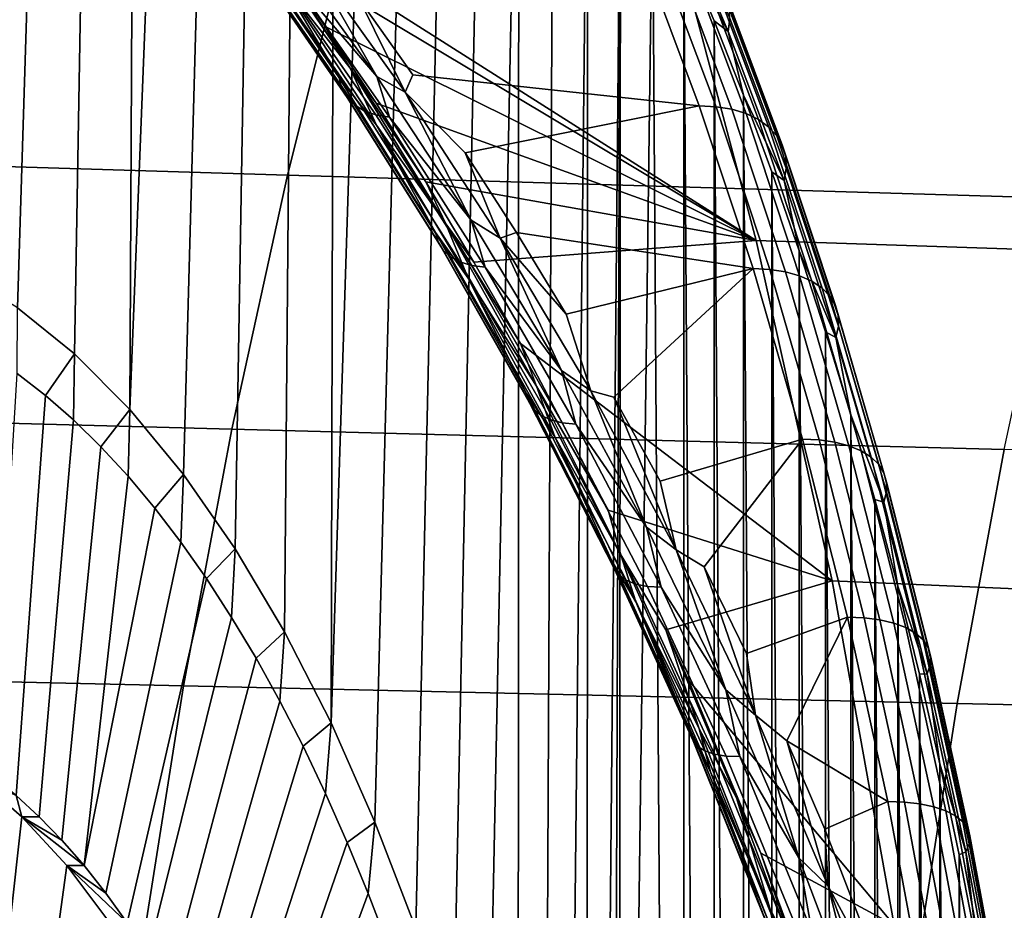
# Model space of a CAD drawing. Header units: metres. Extents: x -240 to 45, y -77 to 27.
# Tile 373 of 656: x -189.88 to -187.67, y 3.04 to 5.03. Entities that reach past the tile are written whole.
import ezdxf

# ---------------------------------------------------------------- set-up
doc = ezdxf.new("R2010")
doc.units = ezdxf.units.M
doc.layers.add('solid_102011X2', color=7, linetype='CONTINUOUS')

msp = doc.modelspace()

# ---------------------------------------------------------------- linework, layer by layer
at = {"layer": 'solid_102011X2'}
for points in [[(-190.012451, 4.468543, 280.953827), (-189.894928, 7.039027, 281.213867), (-189.801559, 6.994819, 281.420502), (-189.88205, 4.387901, 281.242371)], [(-189.88205, 4.387901, 281.242371), (-189.801559, 6.994819, 281.420502), (-189.708878, 6.943332, 281.62561), (-189.75444, 4.28492, 281.52478)], [(-189.75444, 4.28492, 281.52478), (-189.708878, 6.943332, 281.62561), (-189.616867, 6.884577, 281.829193), (-189.630234, 4.160147, 281.799622)], [(-189.630234, 4.160147, 281.799622), (-189.616867, 6.884577, 281.829193), (-189.525726, 6.818653, 282.030884)], [(-189.630234, 4.160147, 281.799622), (-189.525726, 6.818653, 282.030884), (-189.435471, 6.745585, 282.230621), (-189.509979, 4.01414, 282.065735)], [(-189.509979, 4.01414, 282.065735), (-189.435471, 6.745585, 282.230621), (-189.346237, 6.665479, 282.42807), (-189.394302, 3.847615, 282.321716)], [(-189.394302, 3.847615, 282.321716), (-189.346237, 6.665479, 282.42807), (-189.258087, 6.578393, 282.623138), (-189.283798, 3.661471, 282.566254)], [(-189.283798, 3.661471, 282.566254), (-189.258087, 6.578393, 282.623138), (-189.171158, 6.484435, 282.815521), (-189.179077, 3.456674, 282.798004)], [(-189.179077, 3.456674, 282.798004), (-189.171158, 6.484435, 282.815521), (-189.085526, 6.383718, 283.005005)], [(-189.179077, 3.456674, 282.798004), (-189.085526, 6.383718, 283.005005), (-189.001282, 6.276327, 283.191437), (-189.080627, 3.234248, 283.015839)], [(-189.080627, 3.234248, 283.015839), (-189.001282, 6.276327, 283.191437), (-188.918533, 6.162443, 283.374542), (-188.988968, 2.995319, 283.218689)], [(-188.988968, 2.995319, 283.218689), (-188.918533, 6.162443, 283.374542), (-188.837357, 6.042124, 283.554169), (-188.904572, 2.741112, 283.405457)], [(-188.904572, 2.741112, 283.405457), (-188.837357, 6.042124, 283.554169), (-188.757874, 5.915594, 283.730072), (-188.82785, 2.47293, 283.575226)], [(-188.759216, 2.192138, 283.727112), (-188.82785, 2.47293, 283.575226), (-188.757874, 5.915594, 283.730072)], [(-188.759216, 2.192138, 283.727112), (-188.757874, 5.915594, 283.730072), (-188.680115, 5.78289, 283.902161), (-188.69899, 1.900168, 283.860352)], [(-188.69899, 1.900168, 283.860352), (-188.680115, 5.78289, 283.902161), (-188.604187, 5.644227, 284.07016), (-188.647522, 1.598508, 283.974274)], [(-188.605042, 1.288698, 284.068268), (-188.647522, 1.598508, 283.974274), (-188.604187, 5.644227, 284.07016)], [(-188.605042, 1.288698, 284.068268), (-188.604187, 5.644227, 284.07016), (-188.530106, 5.499631, 284.23407), (-188.571777, 0.972317, 284.141876)], [(-188.547882, 0.65098, 284.194733), (-188.571777, 0.972317, 284.141876), (-188.530106, 5.499631, 284.23407)], [(-188.533508, 0.326325, 284.226562), (-188.547882, 0.65098, 284.194733), (-188.530106, 5.499631, 284.23407)], [(-188.533508, 0.326325, 284.226562), (-188.530106, 5.499631, 284.23407), (-188.458008, 5.349318, 284.393646), (-188.528702, 0.000008, 284.237183)], [(-188.426178, 5.293213, 287.801605), (-188.225372, 4.538979, 287.669281), (-189.360336, 5.260085, 285.872711), (-189.427826, 5.352276, 285.80368)], [(-188.528702, 0.000008, 284.237183), (-188.458008, 5.349318, 284.393646), (-188.388229, -5.194101, 284.548065), (-188.458344, -5.350039, 284.392883)], [(-188.458008, 5.349318, 284.393646), (-188.387894, 5.193332, 284.548798), (-188.388229, -5.194101, 284.548065)], [(-188.418976, 5.353674, 284.509552), (-188.284454, 5.037473, 284.80722), (-188.288528, 5.008321, 284.776093), (-188.422272, 5.322692, 284.480133)], [(-188.422272, 5.322692, 284.480133), (-188.288528, 5.008321, 284.776093), (-188.387894, 5.193332, 284.548798)], [(-189.136444, 5.24822, 336.2276), (-190.842819, 5.306708, 334.691498), (-190.986755, 4.737895, 334.827301), (-189.276978, 4.685658, 336.363495)], [(-188.225372, 4.538979, 287.669281), (-188.426178, 5.293213, 287.801605), (-187.017273, 5.26079, 290.532196), (-186.808121, 4.492234, 290.392548)], [(-189.135971, 4.926004, 286.089661), (-189.360336, 5.260085, 285.872711), (-189.308868, 5.188179, 285.924835)], [(-188.225372, 4.538979, 287.669281), (-189.308868, 5.188179, 285.924835), (-189.360336, 5.260085, 285.872711)], [(-189.292831, 5.126516, 285.903351), (-189.360336, 5.260085, 285.872711), (-189.135971, 4.926004, 286.089661)], [(-189.161072, 4.904098, 285.986481), (-189.386856, 5.234935, 285.769012), (-189.292831, 5.126516, 285.903351)], [(-189.15477, 4.880551, 285.942963), (-189.37999, 5.20933, 285.726746), (-189.386856, 5.234935, 285.769012), (-189.161072, 4.904098, 285.986481)], [(-187.410568, 5.1903, 337.746552), (-189.136444, 5.24822, 336.2276), (-189.276978, 4.685658, 336.363495), (-187.547668, 4.63393, 337.882538)], [(-189.29686, 5.214124, 285.424805), (-189.076691, 4.907182, 285.636383), (-189.235031, 5.183205, 285.41571)], [(-189.271988, 5.136537, 285.518646), (-189.076691, 4.907182, 285.636383), (-189.29686, 5.214124, 285.424805)], [(-189.143143, 4.86018, 285.898926), (-189.367889, 5.187002, 285.683838), (-189.37999, 5.20933, 285.726746), (-189.15477, 4.880551, 285.942963)], [(-188.387894, 5.193332, 284.548798), (-188.32019, -5.032676, 284.698608), (-188.388229, -5.194101, 284.548065)], [(-188.387894, 5.193332, 284.548798), (-188.319855, 5.031857, 284.699341), (-188.32019, -5.032676, 284.698608)], [(-188.288528, 5.008321, 284.776093), (-188.319855, 5.031857, 284.699341), (-188.387894, 5.193332, 284.548798)], [(-189.126373, 4.843303, 285.855103), (-189.350739, 5.168299, 285.6409), (-189.367889, 5.187002, 285.683838), (-189.143143, 4.86018, 285.898926)], [(-189.104721, 4.830181, 285.812134), (-189.328796, 5.153511, 285.598602), (-189.350739, 5.168299, 285.6409), (-189.126373, 4.843303, 285.855103)], [(-189.135971, 4.926004, 286.089661), (-189.308868, 5.188179, 285.924835), (-189.192184, 5.019698, 286.041473)], [(-188.225372, 4.538979, 287.669281), (-189.192184, 5.019698, 286.041473), (-189.308868, 5.188179, 285.924835)], [(-189.235031, 5.183205, 285.41571), (-189.013214, 4.871794, 285.627991), (-189.116287, 5.081295, 285.463684)], [(-189.076691, 4.907182, 285.636383), (-189.013214, 4.871794, 285.627991), (-189.235031, 5.183205, 285.41571)], [(-189.116287, 5.081295, 285.463684), (-188.995865, 4.91078, 285.578461), (-188.353241, 4.841385, 285.353973), (-188.483063, 5.187489, 285.066681)], [(-188.315613, 4.839436, 285.334473), (-188.445404, 5.1854, 285.047302), (-188.483063, 5.187489, 285.066681), (-188.353241, 4.841385, 285.353973)], [(-188.445404, 5.1854, 285.047302), (-188.315613, 4.839436, 285.334473), (-188.280289, 4.83355, 285.310974), (-188.409912, 5.179094, 285.024139)], [(-188.409912, 5.179094, 285.024139), (-188.280289, 4.83355, 285.310974), (-188.248367, 4.823847, 285.284088), (-188.377731, 5.168697, 284.997833)], [(-188.377731, 5.168697, 284.997833), (-188.248367, 4.823847, 285.284088), (-188.22049, 4.810526, 285.254395), (-188.349503, 5.154423, 284.968933)], [(-189.078537, 4.821019, 285.770691), (-189.302399, 5.142869, 285.557648), (-189.328796, 5.153511, 285.598602), (-189.104721, 4.830181, 285.812134)], [(-188.349503, 5.154423, 284.968933), (-188.22049, 4.810526, 285.254395), (-188.19725, 4.793857, 285.222473), (-188.325806, 5.136562, 284.938019)], [(-189.302399, 5.142869, 285.557648), (-189.078537, 4.821019, 285.770691), (-189.048203, 4.815958, 285.731415), (-189.271988, 5.136537, 285.518646)], [(-189.077316, 4.798004, 286.108429), (-189.292831, 5.126516, 285.903351), (-189.135971, 4.926004, 286.089661)], [(-189.161072, 4.904098, 285.986481), (-189.292831, 5.126516, 285.903351), (-189.077316, 4.798004, 286.108429)], [(-189.271988, 5.136537, 285.518646), (-189.048203, 4.815958, 285.731415), (-189.076691, 4.907182, 285.636383)], [(-188.325806, 5.136562, 284.938019), (-188.19725, 4.793857, 285.222473), (-188.179092, 4.77418, 285.189026), (-188.307129, 5.115479, 284.905731)], [(-188.307129, 5.115479, 284.905731), (-188.179092, 4.77418, 285.189026), (-188.166412, 4.751898, 285.154694), (-188.293854, 5.091604, 284.872711)], [(-189.013214, 4.871794, 285.627991), (-188.995865, 4.91078, 285.578461), (-189.116287, 5.081295, 285.463684)], [(-188.293854, 5.091604, 284.872711), (-188.166412, 4.751898, 285.154694), (-188.15947, 4.727465, 285.120209), (-188.28624, 5.065424, 284.839661)], [(-188.28624, 5.065424, 284.839661), (-188.15947, 4.727465, 285.120209), (-188.158371, 4.701379, 285.086212), (-188.284454, 5.037473, 284.80722)], [(-188.284454, 5.037473, 284.80722), (-188.158371, 4.701379, 285.086212), (-188.163177, 4.674171, 285.053467), (-188.288528, 5.008321, 284.776093)], [(-189.135971, 4.926004, 286.089661), (-189.192184, 5.019698, 286.041473), (-189.078079, 4.847081, 286.153442)], [(-188.225372, 4.538979, 287.669281), (-189.078079, 4.847081, 286.153442), (-189.192184, 5.019698, 286.041473)], [(-188.319855, 5.031857, 284.699341), (-188.254303, -4.865887, 284.844421), (-188.32019, -5.032676, 284.698608)], [(-188.319855, 5.031857, 284.699341), (-188.253967, 4.86502, 284.845154), (-188.254303, -4.865887, 284.844421)], [(-188.288528, 5.008321, 284.776093), (-188.253967, 4.86502, 284.845154), (-188.319855, 5.031857, 284.699341)], [(-188.288528, 5.008321, 284.776093), (-188.163177, 4.674171, 285.053467), (-188.253967, 4.86502, 284.845154)], [(-189.135971, 4.926004, 286.089661), (-189.078079, 4.847081, 286.153442), (-188.966888, 4.670687, 286.260651)], [(-188.921555, 4.576437, 286.289276), (-189.135971, 4.926004, 286.089661), (-188.966888, 4.670687, 286.260651)], [(-189.077316, 4.798004, 286.108429), (-189.135971, 4.926004, 286.089661), (-188.921555, 4.576437, 286.289276)], [(-188.945099, 4.557511, 286.186646), (-189.161072, 4.904098, 285.986481), (-189.077316, 4.798004, 286.108429)], [(-188.93927, 4.536037, 286.141998), (-189.15477, 4.880551, 285.942963), (-189.161072, 4.904098, 285.986481), (-188.945099, 4.557511, 286.186646)], [(-189.076691, 4.907182, 285.636383), (-188.864761, 4.584709, 285.832428), (-189.013214, 4.871794, 285.627991)], [(-189.048203, 4.815958, 285.731415), (-188.864761, 4.584709, 285.832428), (-189.076691, 4.907182, 285.636383)], [(-189.013214, 4.871794, 285.627991), (-188.878067, 4.735796, 285.688385), (-188.353241, 4.841385, 285.353973), (-188.995865, 4.91078, 285.578461)], [(-188.928024, 4.517613, 286.097046), (-189.143143, 4.86018, 285.898926), (-189.15477, 4.880551, 285.942963), (-188.93927, 4.536037, 286.141998)], [(-188.91156, 4.502526, 286.052429), (-189.126373, 4.843303, 285.855103), (-189.143143, 4.86018, 285.898926), (-188.928024, 4.517613, 286.097046)], [(-189.013214, 4.871794, 285.627991), (-188.799911, 4.544453, 285.824493), (-188.878067, 4.735796, 285.688385)], [(-188.864761, 4.584709, 285.832428), (-188.799911, 4.544453, 285.824493), (-189.013214, 4.871794, 285.627991)], [(-188.253967, 4.86502, 284.845154), (-188.190628, -4.693917, 284.985321), (-188.254303, -4.865887, 284.844421)], [(-188.253967, 4.86502, 284.845154), (-188.190292, 4.692999, 284.986053), (-188.190628, -4.693917, 284.985321)], [(-188.163177, 4.674171, 285.053467), (-188.190292, 4.692999, 284.986053), (-188.253967, 4.86502, 284.845154)], [(-188.890106, 4.491011, 286.008911), (-189.104721, 4.830181, 285.812134), (-189.126373, 4.843303, 285.855103), (-188.91156, 4.502526, 286.052429)], [(-188.225372, 4.538979, 287.669281), (-188.966888, 4.670687, 286.260651), (-189.078079, 4.847081, 286.153442)], [(-188.878067, 4.735796, 285.688385), (-188.763443, 4.55681, 285.793304), (-188.23262, 4.476162, 285.620911), (-188.353241, 4.841385, 285.353973)], [(-188.195053, 4.47436, 285.601288), (-188.315613, 4.839436, 285.334473), (-188.353241, 4.841385, 285.353973), (-188.23262, 4.476162, 285.620911)], [(-188.315613, 4.839436, 285.334473), (-188.195053, 4.47436, 285.601288), (-188.159866, 4.468919, 285.577454), (-188.280289, 4.83355, 285.310974)], [(-188.864014, 4.483245, 285.967133), (-189.078537, 4.821019, 285.770691), (-189.104721, 4.830181, 285.812134), (-188.890106, 4.491011, 286.008911)], [(-189.078537, 4.821019, 285.770691), (-188.864014, 4.483245, 285.967133), (-188.833679, 4.47935, 285.927734), (-189.048203, 4.815958, 285.731415)], [(-189.048203, 4.815958, 285.731415), (-188.833679, 4.47935, 285.927734), (-188.864761, 4.584709, 285.832428)], [(-188.280289, 4.83355, 285.310974), (-188.159866, 4.468919, 285.577454), (-188.128189, 4.459948, 285.550049), (-188.248367, 4.823847, 285.284088)], [(-188.248367, 4.823847, 285.284088), (-188.128189, 4.459948, 285.550049), (-188.100647, 4.447631, 285.519592), (-188.22049, 4.810526, 285.254395)], [(-188.871674, 4.455008, 286.297211), (-189.077316, 4.798004, 286.108429), (-188.921555, 4.576437, 286.289276)], [(-188.945099, 4.557511, 286.186646), (-189.077316, 4.798004, 286.108429), (-188.871674, 4.455008, 286.297211)], [(-188.22049, 4.810526, 285.254395), (-188.100647, 4.447631, 285.519592), (-188.07782, 4.43222, 285.486786), (-188.19725, 4.793857, 285.222473)], [(-188.19725, 4.793857, 285.222473), (-188.07782, 4.43222, 285.486786), (-188.06015, 4.414028, 285.45224), (-188.179092, 4.77418, 285.189026)], [(-188.179092, 4.77418, 285.189026), (-188.06015, 4.414028, 285.45224), (-188.048019, 4.393426, 285.416687), (-188.166412, 4.751898, 285.154694)], [(-188.166412, 4.751898, 285.154694), (-188.048019, 4.393426, 285.416687), (-188.041687, 4.370837, 285.380829), (-188.15947, 4.727465, 285.120209)], [(-189.276978, 4.685658, 336.363495), (-190.986755, 4.737895, 334.827301), (-191.114288, 4.161748, 334.947632), (-189.401474, 4.11585, 336.483887)], [(-188.799911, 4.544453, 285.824493), (-188.763443, 4.55681, 285.793304), (-188.878067, 4.735796, 285.688385)], [(-188.15947, 4.727465, 285.120209), (-188.041687, 4.370837, 285.380829), (-188.041245, 4.346718, 285.345428), (-188.158371, 4.701379, 285.086212)], [(-187.547668, 4.63393, 337.882538), (-189.276978, 4.685658, 336.363495), (-189.401474, 4.11585, 336.483887), (-187.669144, 4.070401, 338.003021)], [(-188.190292, 4.692999, 284.986053), (-188.129272, -4.517029, 285.121094), (-188.190628, -4.693917, 284.985321)], [(-188.190292, 4.692999, 284.986053), (-188.128952, 4.516061, 285.121826), (-188.129272, -4.517029, 285.121094)], [(-188.163177, 4.674171, 285.053467), (-188.128952, 4.516061, 285.121826), (-188.190292, 4.692999, 284.986053)], [(-188.158371, 4.701379, 285.086212), (-188.041245, 4.346718, 285.345428), (-188.046722, 4.321564, 285.311188), (-188.163177, 4.674171, 285.053467)], [(-188.921555, 4.576437, 286.289276), (-188.966888, 4.670687, 286.260651), (-188.858963, 4.490833, 286.362976)], [(-188.225372, 4.538979, 287.669281), (-188.858963, 4.490833, 286.362976), (-188.966888, 4.670687, 286.260651)], [(-188.163177, 4.674171, 285.053467), (-188.046722, 4.321564, 285.311188), (-188.128952, 4.516061, 285.121826)], [(-188.921555, 4.576437, 286.289276), (-188.858963, 4.490833, 286.362976), (-188.754562, 4.307904, 286.460388)], [(-188.718689, 4.212189, 286.47171), (-188.921555, 4.576437, 286.289276), (-188.754562, 4.307904, 286.460388)], [(-188.871674, 4.455008, 286.297211), (-188.921555, 4.576437, 286.289276), (-188.718689, 4.212189, 286.47171)], [(-188.864761, 4.584709, 285.832428), (-188.662628, 4.24738, 286.01297), (-188.799911, 4.544453, 285.824493)], [(-188.833679, 4.47935, 285.927734), (-188.662628, 4.24738, 286.01297), (-188.864761, 4.584709, 285.832428)], [(-188.740555, 4.196013, 286.369598), (-188.945099, 4.557511, 286.186646), (-188.871674, 4.455008, 286.297211)], [(-188.735123, 4.176614, 286.323975), (-188.93927, 4.536037, 286.141998), (-188.945099, 4.557511, 286.186646), (-188.740555, 4.196013, 286.369598)], [(-188.799911, 4.544453, 285.824493), (-188.652176, 4.374091, 285.893219), (-188.763443, 4.55681, 285.793304)], [(-188.763443, 4.55681, 285.793304), (-188.652176, 4.374091, 285.893219), (-188.23262, 4.476162, 285.620911)], [(-188.724197, 4.160112, 286.278198), (-188.928024, 4.517613, 286.097046), (-188.93927, 4.536037, 286.141998), (-188.735123, 4.176614, 286.323975)], [(-188.225372, 4.538979, 287.669281), (-188.055359, 3.775227, 287.556122), (-188.754562, 4.307904, 286.460388), (-188.858963, 4.490833, 286.362976)], [(-188.799911, 4.544453, 285.824493), (-188.596771, 4.201862, 286.005249), (-188.652176, 4.374091, 285.893219)], [(-188.662628, 4.24738, 286.01297), (-188.596771, 4.201862, 286.005249), (-188.799911, 4.544453, 285.824493)], [(-188.055359, 3.775227, 287.556122), (-188.225372, 4.538979, 287.669281), (-186.808121, 4.492234, 290.392548), (-186.631805, 3.713386, 290.273712)], [(-188.707932, 4.146765, 286.232971), (-188.91156, 4.502526, 286.052429), (-188.928024, 4.517613, 286.097046), (-188.724197, 4.160112, 286.278198)], [(-188.128952, 4.516061, 285.121826), (-188.070297, -4.335388, 285.251587), (-188.129272, -4.517029, 285.121094)], [(-188.128952, 4.516061, 285.121826), (-188.069977, 4.334367, 285.252289), (-188.070297, -4.335388, 285.251587)], [(-188.046722, 4.321564, 285.311188), (-188.069977, 4.334367, 285.252289), (-188.128952, 4.516061, 285.121826)], [(-188.686584, 4.13678, 286.188995), (-188.890106, 4.491011, 286.008911), (-188.91156, 4.502526, 286.052429), (-188.707932, 4.146765, 286.232971)], [(-188.660492, 4.130311, 286.147003), (-188.864014, 4.483245, 285.967133), (-188.890106, 4.491011, 286.008911), (-188.686584, 4.13678, 286.188995)], [(-188.864014, 4.483245, 285.967133), (-188.660492, 4.130311, 286.147003), (-188.630066, 4.12746, 286.107574), (-188.833679, 4.47935, 285.927734)], [(-188.833679, 4.47935, 285.927734), (-188.630066, 4.12746, 286.107574), (-188.662628, 4.24738, 286.01297)], [(-188.596771, 4.201862, 286.005249), (-188.544739, 4.188018, 285.988037), (-188.23262, 4.476162, 285.620911), (-188.652176, 4.374091, 285.893219)], [(-188.441193, 3.998833, 286.07782), (-188.121689, 4.093263, 285.866394), (-188.23262, 4.476162, 285.620911), (-188.544739, 4.188018, 285.988037)], [(-188.084152, 4.091615, 285.84668), (-188.195053, 4.47436, 285.601288), (-188.23262, 4.476162, 285.620911), (-188.121689, 4.093263, 285.866394)], [(-188.195053, 4.47436, 285.601288), (-188.084152, 4.091615, 285.84668), (-188.049103, 4.086639, 285.82254), (-188.159866, 4.468919, 285.577454)], [(-188.159866, 4.468919, 285.577454), (-188.049103, 4.086639, 285.82254), (-188.017654, 4.078435, 285.794647), (-188.128189, 4.459948, 285.550049)], [(-188.677338, 4.098299, 286.469757), (-188.871674, 4.455008, 286.297211), (-188.718689, 4.212189, 286.47171)], [(-188.740555, 4.196013, 286.369598), (-188.871674, 4.455008, 286.297211), (-188.677338, 4.098299, 286.469757)], [(-188.128189, 4.459948, 285.550049), (-188.017654, 4.078435, 285.794647), (-187.990417, 4.067173, 285.763519), (-188.100647, 4.447631, 285.519592)], [(-188.100647, 4.447631, 285.519592), (-187.990417, 4.067173, 285.763519), (-187.967972, 4.053079, 285.729858), (-188.07782, 4.43222, 285.486786)], [(-188.07782, 4.43222, 285.486786), (-187.967972, 4.053079, 285.729858), (-187.95076, 4.036444, 285.694336), (-188.06015, 4.414028, 285.45224)], [(-188.06015, 4.414028, 285.45224), (-187.95076, 4.036444, 285.694336), (-187.939148, 4.017605, 285.657654), (-188.048019, 4.393426, 285.416687)], [(-189.819672, 4.191633, 281.37204), (-189.883118, 4.241063, 281.231689), (-189.88205, 4.387901, 281.242371), (-189.75444, 4.28492, 281.52478)], [(-188.048019, 4.393426, 285.416687), (-187.939148, 4.017605, 285.657654), (-187.93335, 3.996947, 285.620544), (-188.041687, 4.370837, 285.380829)], [(-188.041687, 4.370837, 285.380829), (-187.93335, 3.996947, 285.620544), (-187.933517, 3.974892, 285.583801), (-188.041245, 4.346718, 285.345428)], [(-188.069977, 4.334367, 285.252289), (-188.013824, -4.149368, 285.376556), (-188.070297, -4.335388, 285.251587)], [(-188.069977, 4.334367, 285.252289), (-188.013504, 4.148294, 285.377258), (-188.013824, -4.149368, 285.376556)], [(-188.046722, 4.321564, 285.311188), (-188.013504, 4.148294, 285.377258), (-188.069977, 4.334367, 285.252289)], [(-188.041245, 4.346718, 285.345428), (-187.933517, 3.974892, 285.583801), (-187.939621, 3.95189, 285.548187), (-188.046722, 4.321564, 285.311188)], [(-188.718689, 4.212189, 286.47171), (-188.754562, 4.307904, 286.460388), (-188.55751, 3.934297, 286.640198)], [(-188.055359, 3.775227, 287.556122), (-188.55751, 3.934297, 286.640198), (-188.754562, 4.307904, 286.460388)], [(-188.046722, 4.321564, 285.311188), (-187.939621, 3.95189, 285.548187), (-188.013504, 4.148294, 285.377258)], [(-189.757034, 4.136611, 281.510681), (-189.819672, 4.191633, 281.37204), (-189.75444, 4.28492, 281.52478)], [(-189.695251, 4.076068, 281.6474), (-189.757034, 4.136611, 281.510681), (-189.75444, 4.28492, 281.52478), (-189.630234, 4.160147, 281.799622)], [(-189.885422, 3.293999, 281.130798), (-189.937714, 3.336876, 281.015106), (-189.883118, 4.241063, 281.231689), (-189.819672, 4.191633, 281.37204)], [(-188.662628, 4.24738, 286.01297), (-188.471817, 3.895902, 286.177979), (-188.596771, 4.201862, 286.005249)], [(-188.630066, 4.12746, 286.107574), (-188.471817, 3.895902, 286.177979), (-188.662628, 4.24738, 286.01297)], [(-188.549072, 3.820504, 286.5354), (-188.740555, 4.196013, 286.369598), (-188.677338, 4.098299, 286.469757)], [(-188.543961, 3.803171, 286.488892), (-188.735123, 4.176614, 286.323975), (-188.740555, 4.196013, 286.369598), (-188.549072, 3.820504, 286.5354)], [(-188.528931, 3.834172, 286.637024), (-188.718689, 4.212189, 286.47171), (-188.55751, 3.934297, 286.640198)], [(-188.677338, 4.098299, 286.469757), (-188.718689, 4.212189, 286.47171), (-188.528931, 3.834172, 286.637024)], [(-188.596771, 4.201862, 286.005249), (-188.405365, 3.844756, 286.170166), (-188.544739, 4.188018, 285.988037)], [(-188.471817, 3.895902, 286.177979), (-188.405365, 3.844756, 286.170166), (-188.596771, 4.201862, 286.005249)], [(-189.833832, 3.246269, 281.244995), (-189.885422, 3.293999, 281.130798), (-189.819672, 4.191633, 281.37204), (-189.757034, 4.136611, 281.510681)], [(-188.533234, 3.788556, 286.442444), (-188.724197, 4.160112, 286.278198), (-188.735123, 4.176614, 286.323975), (-188.543961, 3.803171, 286.488892)], [(-188.405365, 3.844756, 286.170166), (-188.441193, 3.998833, 286.07782), (-188.544739, 4.188018, 285.988037)], [(-189.401474, 4.11585, 336.483887), (-191.114288, 4.161748, 334.947632), (-191.225235, 3.579165, 335.052307), (-189.509781, 3.539681, 336.588623)], [(-189.634415, 4.010088, 281.782013), (-189.695251, 4.076068, 281.6474), (-189.630234, 4.160147, 281.799622)], [(-189.574631, 3.938757, 281.914337), (-189.634415, 4.010088, 281.782013), (-189.630234, 4.160147, 281.799622), (-189.509979, 4.01414, 282.065735)], [(-188.517105, 3.776886, 286.396698), (-188.707932, 4.146765, 286.232971), (-188.724197, 4.160112, 286.278198), (-188.533234, 3.788556, 286.442444)], [(-189.78299, 3.193746, 281.357483), (-189.833832, 3.246269, 281.244995), (-189.757034, 4.136611, 281.510681), (-189.695251, 4.076068, 281.6474)], [(-188.495789, 3.768342, 286.352448), (-188.686584, 4.13678, 286.188995), (-188.707932, 4.146765, 286.232971), (-188.517105, 3.776886, 286.396698)], [(-188.46962, 3.763058, 286.310303), (-188.660492, 4.130311, 286.147003), (-188.686584, 4.13678, 286.188995), (-188.495789, 3.768342, 286.352448)], [(-188.660492, 4.130311, 286.147003), (-188.46962, 3.763058, 286.310303), (-188.439026, 3.761115, 286.270966), (-188.630066, 4.12746, 286.107574)], [(-188.013504, 4.148294, 285.377258), (-187.959869, -3.959072, 285.495972), (-188.013824, -4.149368, 285.376556)], [(-188.013504, 4.148294, 285.377258), (-187.959564, 3.957943, 285.496643), (-187.959869, -3.959072, 285.495972)], [(-187.939621, 3.95189, 285.548187), (-187.959564, 3.957943, 285.496643), (-188.013504, 4.148294, 285.377258)], [(-187.669144, 4.070401, 338.003021), (-189.401474, 4.11585, 336.483887), (-189.509781, 3.539681, 336.588623), (-187.774826, 3.500585, 338.107788)], [(-188.630066, 4.12746, 286.107574), (-188.439026, 3.761115, 286.270966), (-188.471817, 3.895902, 286.177979)], [(-188.495773, 3.728754, 286.626129), (-188.677338, 4.098299, 286.469757), (-188.528931, 3.834172, 286.637024)], [(-188.549072, 3.820504, 286.5354), (-188.677338, 4.098299, 286.469757), (-188.495773, 3.728754, 286.626129)], [(-188.405365, 3.844756, 286.170166), (-188.34201, 3.806948, 286.162506), (-188.121689, 4.093263, 285.866394), (-188.441193, 3.998833, 286.07782)], [(-188.247208, 3.612615, 286.242157), (-188.020874, 3.694199, 286.089478), (-188.121689, 4.093263, 285.866394), (-188.34201, 3.806948, 286.162506)], [(-187.983383, 3.692712, 286.069672), (-188.084152, 4.091615, 285.84668), (-188.121689, 4.093263, 285.866394), (-188.020874, 3.694199, 286.089478)], [(-188.084152, 4.091615, 285.84668), (-187.983383, 3.692712, 286.069672), (-187.948456, 3.688221, 286.045258), (-188.049103, 4.086639, 285.82254)], [(-188.049103, 4.086639, 285.82254), (-187.948456, 3.688221, 286.045258), (-187.917206, 3.680817, 286.016907), (-188.017654, 4.078435, 285.794647)], [(-189.733047, 3.136565, 281.467987), (-189.78299, 3.193746, 281.357483), (-189.695251, 4.076068, 281.6474), (-189.634415, 4.010088, 281.782013)], [(-188.017654, 4.078435, 285.794647), (-187.917206, 3.680817, 286.016907), (-187.890244, 3.670652, 285.985199), (-187.990417, 4.067173, 285.763519)], [(-187.990417, 4.067173, 285.763519), (-187.890244, 3.670652, 285.985199), (-187.868149, 3.657933, 285.950775), (-187.967972, 4.053079, 285.729858)], [(-185.917801, 4.025373, 339.502777), (-187.669144, 4.070401, 338.003021), (-187.774826, 3.500585, 338.107788), (-186.020859, 3.461852, 339.607635)], [(-187.967972, 4.053079, 285.729858), (-187.868149, 3.657933, 285.950775), (-187.851349, 3.642919, 285.914307), (-187.95076, 4.036444, 285.694336)], [(-187.95076, 4.036444, 285.694336), (-187.851349, 3.642919, 285.914307), (-187.840195, 3.625917, 285.876617), (-187.939148, 4.017605, 285.657654)], [(-189.733047, 3.136565, 281.467987), (-189.634415, 4.010088, 281.782013), (-189.574631, 3.938757, 281.914337)], [(-189.515945, 3.862172, 282.044189), (-189.574631, 3.938757, 281.914337), (-189.509979, 4.01414, 282.065735)], [(-189.45845, 3.780434, 282.171417), (-189.515945, 3.862172, 282.044189), (-189.509979, 4.01414, 282.065735), (-189.394302, 3.847615, 282.321716)], [(-187.939148, 4.017605, 285.657654), (-187.840195, 3.625917, 285.876617), (-187.834915, 3.607274, 285.838379), (-187.93335, 3.996947, 285.620544)], [(-187.93335, 3.996947, 285.620544), (-187.834915, 3.607274, 285.838379), (-187.835617, 3.587369, 285.800446), (-187.933517, 3.974892, 285.583801)], [(-187.959564, 3.957943, 285.496643), (-187.908554, -3.764963, 285.609528), (-187.959869, -3.959072, 285.495972)], [(-187.959564, 3.957943, 285.496643), (-187.908249, 3.763779, 285.610199), (-187.908554, -3.764963, 285.609528)], [(-187.939621, 3.95189, 285.548187), (-187.908249, 3.763779, 285.610199), (-187.959564, 3.957943, 285.496643)], [(-187.933517, 3.974892, 285.583801), (-187.835617, 3.587369, 285.800446), (-187.842285, 3.566609, 285.76358), (-187.939621, 3.95189, 285.548187)], [(-189.733047, 3.136565, 281.467987), (-189.574631, 3.938757, 281.914337), (-189.515945, 3.862172, 282.044189), (-189.684082, 3.074813, 281.576355)], [(-188.055359, 3.775227, 287.556122), (-188.428513, 3.665424, 286.755188), (-188.528931, 3.834172, 286.637024), (-188.55751, 3.934297, 286.640198)], [(-187.939621, 3.95189, 285.548187), (-187.842285, 3.566609, 285.76358), (-187.908249, 3.763779, 285.610199)], [(-188.471817, 3.895902, 286.177979), (-188.2939, 3.531136, 286.327332), (-188.405365, 3.844756, 286.170166)], [(-188.439026, 3.761115, 286.270966), (-188.2939, 3.531136, 286.327332), (-188.471817, 3.895902, 286.177979)], [(-189.684082, 3.074813, 281.576355), (-189.515945, 3.862172, 282.044189), (-189.45845, 3.780434, 282.171417), (-189.636078, 3.008506, 281.682587)], [(-189.402222, 3.69365, 282.295807), (-189.45845, 3.780434, 282.171417), (-189.394302, 3.847615, 282.321716)], [(-189.347351, 3.601938, 282.417267), (-189.402222, 3.69365, 282.295807), (-189.394302, 3.847615, 282.321716), (-189.283798, 3.661471, 282.566254)], [(-188.405365, 3.844756, 286.170166), (-188.22731, 3.474034, 286.319122), (-188.34201, 3.806948, 286.162506)], [(-188.2939, 3.531136, 286.327332), (-188.22731, 3.474034, 286.319122), (-188.405365, 3.844756, 286.170166)], [(-188.372192, 3.432023, 286.68399), (-188.549072, 3.820504, 286.5354), (-188.495773, 3.728754, 286.626129)], [(-188.367325, 3.416738, 286.63678), (-188.543961, 3.803171, 286.488892), (-188.549072, 3.820504, 286.5354), (-188.372192, 3.432023, 286.68399)], [(-188.353775, 3.443419, 286.785156), (-188.528931, 3.834172, 286.637024), (-188.428513, 3.665424, 286.755188)], [(-188.495773, 3.728754, 286.626129), (-188.528931, 3.834172, 286.637024), (-188.353775, 3.443419, 286.785156)], [(-188.356766, 3.403963, 286.589722), (-188.533234, 3.788556, 286.442444), (-188.543961, 3.803171, 286.488892), (-188.367325, 3.416738, 286.63678)], [(-188.22731, 3.474034, 286.319122), (-188.247208, 3.612615, 286.242157), (-188.34201, 3.806948, 286.162506)], [(-189.636078, 3.008506, 281.682587), (-189.45845, 3.780434, 282.171417), (-189.402222, 3.69365, 282.295807), (-189.589142, 2.937754, 281.786469)], [(-188.340683, 3.393896, 286.54361), (-188.517105, 3.776886, 286.396698), (-188.533234, 3.788556, 286.442444), (-188.356766, 3.403963, 286.589722)], [(-188.319321, 3.386696, 286.499115), (-188.495789, 3.768342, 286.352448), (-188.517105, 3.776886, 286.396698), (-188.340683, 3.393896, 286.54361)], [(-188.29303, 3.382472, 286.45694), (-188.46962, 3.763058, 286.310303), (-188.495789, 3.768342, 286.352448), (-188.319321, 3.386696, 286.499115)], [(-188.46962, 3.763058, 286.310303), (-188.29303, 3.382472, 286.45694), (-188.262192, 3.381292, 286.417755), (-188.439026, 3.761115, 286.270966)], [(-188.439026, 3.761115, 286.270966), (-188.262192, 3.381292, 286.417755), (-188.2939, 3.531136, 286.327332)], [(-188.055359, 3.775227, 287.556122), (-187.916489, 3.003311, 287.462799), (-188.377411, 3.552496, 286.80014), (-188.428513, 3.665424, 286.755188)], [(-186.631805, 3.713386, 290.273712), (-186.48877, 2.925757, 290.176453), (-187.916489, 3.003311, 287.462799), (-188.055359, 3.775227, 287.556122)], [(-187.908249, 3.763779, 285.610199), (-187.859894, -3.56711, 285.717194), (-187.908554, -3.764963, 285.609528)], [(-187.908249, 3.763779, 285.610199), (-187.859589, 3.565869, 285.717865), (-187.859894, -3.56711, 285.717194)], [(-187.842285, 3.566609, 285.76358), (-187.859589, 3.565869, 285.717865), (-187.908249, 3.763779, 285.610199)], [(-188.328369, 3.347331, 286.766266), (-188.495773, 3.728754, 286.626129), (-188.353775, 3.443419, 286.785156)], [(-188.372192, 3.432023, 286.68399), (-188.495773, 3.728754, 286.626129), (-188.328369, 3.347331, 286.766266)], [(-189.589142, 2.937754, 281.786469), (-189.402222, 3.69365, 282.295807), (-189.347351, 3.601938, 282.417267), (-189.543381, 2.862744, 281.887695)], [(-188.22731, 3.474034, 286.319122), (-188.157196, 3.416269, 286.316742), (-188.020874, 3.694199, 286.089478), (-188.247208, 3.612615, 286.242157)], [(-188.157196, 3.416269, 286.316742), (-187.930573, 3.280547, 286.289276), (-188.020874, 3.694199, 286.089478)], [(-187.893127, 3.279226, 286.269409), (-187.983383, 3.692712, 286.069672), (-188.020874, 3.694199, 286.089478), (-187.930573, 3.280547, 286.289276)], [(-187.983383, 3.692712, 286.069672), (-187.893127, 3.279226, 286.269409), (-187.858307, 3.275237, 286.244751), (-187.948456, 3.688221, 286.045258)], [(-187.948456, 3.688221, 286.045258), (-187.858307, 3.275237, 286.244751), (-187.82724, 3.268663, 286.216003), (-187.917206, 3.680817, 286.016907)], [(-187.917206, 3.680817, 286.016907), (-187.82724, 3.268663, 286.216003), (-187.800522, 3.259636, 286.183716), (-187.890244, 3.670652, 285.985199)], [(-187.890244, 3.670652, 285.985199), (-187.800522, 3.259636, 286.183716), (-187.778732, 3.248341, 286.148621), (-187.868149, 3.657933, 285.950775)], [(-189.293884, 3.50542, 282.535583), (-189.347351, 3.601938, 282.417267), (-189.283798, 3.661471, 282.566254)], [(-189.241898, 3.404223, 282.650604), (-189.293884, 3.50542, 282.535583), (-189.283798, 3.661471, 282.566254), (-189.179077, 3.456674, 282.798004)], [(-188.269745, 3.289034, 286.888397), (-188.428513, 3.665424, 286.755188), (-188.377411, 3.552496, 286.80014)], [(-188.353775, 3.443419, 286.785156), (-188.428513, 3.665424, 286.755188), (-188.269745, 3.289034, 286.888397)], [(-187.868149, 3.657933, 285.950775), (-187.778732, 3.248341, 286.148621), (-187.762299, 3.235009, 286.111359), (-187.851349, 3.642919, 285.914307)], [(-187.851349, 3.642919, 285.914307), (-187.762299, 3.235009, 286.111359), (-187.751572, 3.219911, 286.072723), (-187.840195, 3.625917, 285.876617)], [(-187.840195, 3.625917, 285.876617), (-187.751572, 3.219911, 286.072723), (-187.74675, 3.203355, 286.033508), (-187.834915, 3.607274, 285.838379)], [(-189.543381, 2.862744, 281.887695), (-189.347351, 3.601938, 282.417267), (-189.293884, 3.50542, 282.535583), (-189.498856, 2.783556, 281.986237)], [(-187.834915, 3.607274, 285.838379), (-187.74675, 3.203355, 286.033508), (-187.74794, 3.185679, 285.994476), (-187.835617, 3.587369, 285.800446)], [(-189.509781, 3.539681, 336.588623), (-191.225235, 3.579165, 335.052307), (-191.319382, 2.991038, 335.141144), (-189.6017, 2.958035, 336.67749)], [(-187.835617, 3.587369, 285.800446), (-187.74794, 3.185679, 285.994476), (-187.755112, 3.167244, 285.956482), (-187.842285, 3.566609, 285.76358)], [(-187.859589, 3.565869, 285.717865), (-187.81398, -3.366022, 285.818817), (-187.859894, -3.56711, 285.717194)], [(-187.842285, 3.566609, 285.76358), (-187.81369, 3.364723, 285.819458), (-187.859589, 3.565869, 285.717865)], [(-187.859589, 3.565869, 285.717865), (-187.81369, 3.364723, 285.819458), (-187.81398, -3.366022, 285.818817)], [(-187.842285, 3.566609, 285.76358), (-187.755112, 3.167244, 285.956482), (-187.81369, 3.364723, 285.819458)], [(-187.774826, 3.500585, 338.107788), (-189.509781, 3.539681, 336.588623), (-189.6017, 2.958035, 336.67749), (-187.864502, 2.925357, 338.196747)], [(-188.269745, 3.289034, 286.888397), (-188.377411, 3.552496, 286.80014), (-188.215286, 3.164324, 286.940704)], [(-187.916489, 3.003311, 287.462799), (-188.215286, 3.164324, 286.940704), (-188.377411, 3.552496, 286.80014)], [(-188.2939, 3.531136, 286.327332), (-188.130386, 3.153993, 286.460907), (-188.22731, 3.474034, 286.319122)], [(-188.262192, 3.381292, 286.417755), (-188.130386, 3.153993, 286.460907), (-188.2939, 3.531136, 286.327332)], [(-189.498856, 2.783556, 281.986237), (-189.293884, 3.50542, 282.535583), (-189.241898, 3.404223, 282.650604), (-189.455582, 2.700223, 282.082001)], [(-186.020859, 3.461852, 339.607635), (-187.774826, 3.500585, 338.107788), (-187.864502, 2.925357, 338.196747), (-186.108322, 2.892983, 339.696625)], [(-188.22731, 3.474034, 286.319122), (-188.064224, 3.09063, 286.451935), (-188.157196, 3.416269, 286.316742)], [(-188.130386, 3.153993, 286.460907), (-188.064224, 3.09063, 286.451935), (-188.22731, 3.474034, 286.319122)], [(-189.191483, 3.298485, 282.762177), (-189.241898, 3.404223, 282.650604), (-189.179077, 3.456674, 282.798004)], [(-189.142685, 3.188345, 282.870148), (-189.191483, 3.298485, 282.762177), (-189.179077, 3.456674, 282.798004), (-189.080627, 3.234248, 283.015839)], [(-188.211487, 3.0316, 286.815369), (-188.372192, 3.432023, 286.68399), (-188.328369, 3.347331, 286.766266)], [(-188.206802, 3.018336, 286.767517), (-188.367325, 3.416738, 286.63678), (-188.372192, 3.432023, 286.68399), (-188.211487, 3.0316, 286.815369)], [(-188.194748, 3.040949, 286.916107), (-188.353775, 3.443419, 286.785156), (-188.269745, 3.289034, 286.888397)], [(-188.328369, 3.347331, 286.766266), (-188.353775, 3.443419, 286.785156), (-188.194748, 3.040949, 286.916107)], [(-189.455582, 2.700223, 282.082001), (-189.241898, 3.404223, 282.650604), (-189.191483, 3.298485, 282.762177), (-189.413651, 2.612911, 282.174774)], [(-188.196335, 3.007348, 286.720001), (-188.356766, 3.403963, 286.589722), (-188.367325, 3.416738, 286.63678), (-188.206802, 3.018336, 286.767517)], [(-188.180252, 2.998805, 286.673584), (-188.340683, 3.393896, 286.54361), (-188.356766, 3.403963, 286.589722), (-188.196335, 3.007348, 286.720001)], [(-188.157196, 3.416269, 286.316742), (-188.071976, 3.218179, 286.386353), (-187.930573, 3.280547, 286.289276)], [(-188.064224, 3.09063, 286.451935), (-188.071976, 3.218179, 286.386353), (-188.157196, 3.416269, 286.316742)], [(-188.158813, 2.992841, 286.628937), (-188.319321, 3.386696, 286.499115), (-188.340683, 3.393896, 286.54361), (-188.180252, 2.998805, 286.673584)], [(-188.132324, 2.989548, 286.586823), (-188.29303, 3.382472, 286.45694), (-188.319321, 3.386696, 286.499115), (-188.158813, 2.992841, 286.628937)], [(-188.29303, 3.382472, 286.45694), (-188.132324, 2.989548, 286.586823), (-188.101227, 2.988978, 286.547821), (-188.262192, 3.381292, 286.417755)], [(-188.262192, 3.381292, 286.417755), (-188.101227, 2.988978, 286.547821), (-188.130386, 3.153993, 286.460907)], [(-187.81369, 3.364723, 285.819458), (-187.770813, -3.16177, 285.914307), (-187.81398, -3.366022, 285.818817)], [(-187.81369, 3.364723, 285.819458), (-187.770538, 3.160412, 285.914917), (-187.770813, -3.16177, 285.914307)], [(-187.755112, 3.167244, 285.956482), (-187.770538, 3.160412, 285.914917), (-187.81369, 3.364723, 285.819458)], [(-190.020447, 2.845605, 280.936127), (-189.976791, 3.33688, 281.032745), (-189.87291, 3.246282, 281.262604), (-189.92746, 2.759953, 281.141907)], [(-189.885422, 3.293999, 281.130798), (-189.87291, 3.246282, 281.262604), (-189.976791, 3.33688, 281.032745)], [(-188.176559, 2.954963, 286.890106), (-188.328369, 3.347331, 286.766266), (-188.194748, 3.040949, 286.916107)], [(-188.211487, 3.0316, 286.815369), (-188.328369, 3.347331, 286.766266), (-188.176559, 2.954963, 286.890106)], [(-189.885422, 3.293999, 281.130798), (-189.833832, 3.246269, 281.244995), (-189.87291, 3.246282, 281.262604)], [(-189.413651, 2.612911, 282.174774), (-189.191483, 3.298485, 282.762177), (-189.142685, 3.188345, 282.870148), (-189.373154, 2.521825, 282.264404)], [(-188.125671, 2.901875, 287.006439), (-188.269745, 3.289034, 286.888397), (-188.215286, 3.164324, 286.940704)], [(-188.194748, 3.040949, 286.916107), (-188.269745, 3.289034, 286.888397), (-188.125671, 2.901875, 287.006439)], [(-187.916885, 2.818357, 286.510803), (-187.851166, 2.853939, 286.465027), (-187.930573, 3.280547, 286.289276), (-188.071976, 3.218179, 286.386353)], [(-187.813751, 2.852789, 286.445068), (-187.893127, 3.279226, 286.269409), (-187.930573, 3.280547, 286.289276), (-187.851166, 2.853939, 286.465027)], [(-187.893127, 3.279226, 286.269409), (-187.813751, 2.852789, 286.445068), (-187.779022, 2.84932, 286.420197), (-187.858307, 3.275237, 286.244751)], [(-187.858307, 3.275237, 286.244751), (-187.779022, 2.84932, 286.420197), (-187.748108, 2.8436, 286.391083), (-187.82724, 3.268663, 286.216003)], [(-187.82724, 3.268663, 286.216003), (-187.748108, 2.8436, 286.391083), (-187.721619, 2.835747, 286.358337), (-187.800522, 3.259636, 286.183716)], [(-189.92746, 2.759953, 281.141907), (-189.87291, 3.246282, 281.262604), (-189.772125, 3.136575, 281.485626), (-189.83754, 2.65636, 281.340881)], [(-189.733047, 3.136565, 281.467987), (-189.772125, 3.136575, 281.485626), (-189.87291, 3.246282, 281.262604)], [(-189.78299, 3.193746, 281.357483), (-189.733047, 3.136565, 281.467987), (-189.87291, 3.246282, 281.262604)], [(-189.833832, 3.246269, 281.244995), (-189.78299, 3.193746, 281.357483), (-189.87291, 3.246282, 281.262604)], [(-187.800522, 3.259636, 286.183716), (-187.721619, 2.835747, 286.358337), (-187.700104, 2.825922, 286.322632), (-187.778732, 3.248341, 286.148621)], [(-187.778732, 3.248341, 286.148621), (-187.700104, 2.825922, 286.322632), (-187.68399, 2.814323, 286.284637), (-187.762299, 3.235009, 286.111359)], [(-189.095581, 3.073951, 282.974396), (-189.142685, 3.188345, 282.870148), (-189.080627, 3.234248, 283.015839)], [(-189.050217, 2.955457, 283.074768), (-189.095581, 3.073951, 282.974396), (-189.080627, 3.234248, 283.015839), (-188.988968, 2.995319, 283.218689)], [(-187.762299, 3.235009, 286.111359), (-187.68399, 2.814323, 286.284637), (-187.673615, 2.801188, 286.245209), (-187.751572, 3.219911, 286.072723)], [(-188.064224, 3.09063, 286.451935), (-187.916885, 2.818357, 286.510803), (-188.071976, 3.218179, 286.386353)], [(-187.751572, 3.219911, 286.072723), (-187.673615, 2.801188, 286.245209), (-187.669205, 2.786786, 286.205109), (-187.74675, 3.203355, 286.033508)], [(-187.74675, 3.203355, 286.033508), (-187.669205, 2.786786, 286.205109), (-187.670822, 2.771409, 286.165131), (-187.74794, 3.185679, 285.994476)], [(-189.334122, 2.427046, 282.350769), (-189.373154, 2.521825, 282.264404), (-189.142685, 3.188345, 282.870148), (-189.095581, 3.073951, 282.974396)], [(-187.74794, 3.185679, 285.994476), (-187.670822, 2.771409, 286.165131), (-187.678452, 2.755371, 286.126129), (-187.755112, 3.167244, 285.956482)], [(-188.125671, 2.901875, 287.006439), (-188.215286, 3.164324, 286.940704), (-188.071854, 2.771473, 287.062378)], [(-187.916489, 3.003311, 287.462799), (-188.071854, 2.771473, 287.062378), (-188.215286, 3.164324, 286.940704)], [(-187.770538, 3.160412, 285.914917), (-187.730484, -2.954859, 286.003571), (-187.770813, -3.16177, 285.914307)], [(-187.755112, 3.167244, 285.956482), (-187.730225, 2.95344, 286.00415), (-187.770538, 3.160412, 285.914917)], [(-187.770538, 3.160412, 285.914917), (-187.730225, 2.95344, 286.00415), (-187.730484, -2.954859, 286.003571)], [(-187.755112, 3.167244, 285.956482), (-187.678452, 2.755371, 286.126129), (-187.730225, 2.95344, 286.00415)], [(-189.83754, 2.65636, 281.340881), (-189.772125, 3.136575, 281.485626), (-189.675156, 3.008517, 281.700226), (-189.751389, 2.535577, 281.531525)], [(-189.636078, 3.008506, 281.682587), (-189.675156, 3.008517, 281.700226), (-189.772125, 3.136575, 281.485626)], [(-189.684082, 3.074813, 281.576355), (-189.636078, 3.008506, 281.682587), (-189.772125, 3.136575, 281.485626)], [(-189.733047, 3.136565, 281.467987), (-189.684082, 3.074813, 281.576355), (-189.772125, 3.136575, 281.485626)], [(-188.130386, 3.153993, 286.460907), (-187.982819, 2.765374, 286.578583), (-188.064224, 3.09063, 286.451935)], [(-188.101227, 2.988978, 286.547821), (-187.982819, 2.765374, 286.578583), (-188.130386, 3.153993, 286.460907)], [(-189.296585, 2.328647, 282.433838), (-189.334122, 2.427046, 282.350769), (-189.095581, 3.073951, 282.974396), (-189.050217, 2.955457, 283.074768)], [(-188.064224, 3.09063, 286.451935), (-187.917709, 2.695475, 286.568451), (-187.916885, 2.818357, 286.510803)], [(-187.982819, 2.765374, 286.578583), (-187.917709, 2.695475, 286.568451), (-188.064224, 3.09063, 286.451935)], [(-188.053375, 2.627771, 287.029785), (-188.194748, 3.040949, 286.916107), (-188.125671, 2.901875, 287.006439)], [(-188.176559, 2.954963, 286.890106), (-188.194748, 3.040949, 286.916107), (-188.053375, 2.627771, 287.029785)]]:
    msp.add_3dface(points, dxfattribs=at)

doc.saveas('drawing.dxf')
